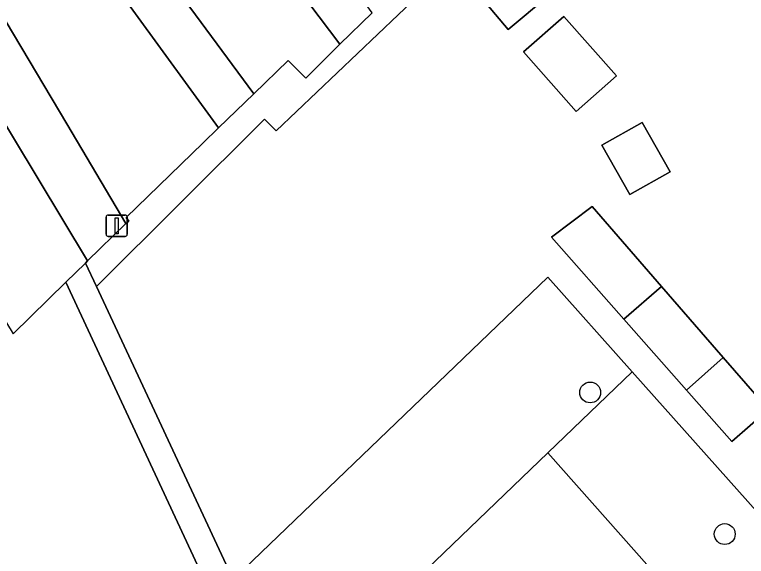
# Model space of a CAD drawing. Extents: x 161771 to 163125, y 382475 to 383179.
# Drawn here: x 162131 to 162165.3, y 382844.84 to 382870.23 of the extents above; entities that cross this region are included whole.
import ezdxf

# ---------------------------------------------------------------- set-up
doc = ezdxf.new("R2010")
doc.units = 0
for name, color, linetype in [('IMGEO_Boom', 7, 'Continuous'), ('IMGEO_Erf', 7, 'Continuous'), ('IMGEO_Groenvoorziening', 7, 'Continuous'), ('IMGEO_Lichtmast', 7, 'Continuous'), ('IMGEO_Pand', 7, 'Continuous'), ('IMGEO_Rijbaan_lokaal_open', 7, 'Continuous'), ('IMGEO_Voetpad_open', 7, 'Continuous')]:
    doc.layers.add(name, color=color, linetype=linetype)

msp = doc.modelspace()

# ---------------------------------------------------------------- linework, layer by layer
at = {"layer": 'IMGEO_Boom'}
for centre in [(162157.98, 382852.522), (162164.288, 382845.883)]:
    msp.add_circle(centre, 0.489, dxfattribs=at)
at = {"layer": 'IMGEO_Erf'}
for points in [[(162166.34, 382881.724), (162162.96, 382879.732), (162160.584, 382878.333), (162153.721, 382873.868), (162156.028, 382871.131), (162154.136, 382869.536), (162151.68, 382872.452), (162149.938, 382871.137), (162143.26, 382864.779), (162142.713, 382865.328), (162134.834, 382857.488), (162141.249, 382843.751), (162141.376, 382843.873), (162152.041, 382854.133), (162155.991, 382857.933), (162159.952, 382853.491), (162182.282, 382828.451)], [(162140.306, 382842.844), (162133.399, 382857.689), (162130.925, 382855.273)]]:
    msp.add_lwpolyline(points, dxfattribs=at)
for points in [[(162140.389, 382876.607), (162138.636, 382875.33), (162136.737, 382873.947), (162142.21, 382866.517), (162143.83, 382868.087), (162144.643, 382867.248), (162146.246, 382868.843)], [(162157.316, 382865.696), (162154.859, 382868.481), (162156.749, 382870.148), (162159.206, 382867.363)], [(162161.725, 382862.859), (162159.842, 382861.794), (162158.533, 382864.108), (162160.416, 382865.174)], [(162162.488, 382852.636), (162159.556, 382855.962), (162156.169, 382859.803), (162158.065, 382861.237), (162161.317, 382857.492), (162164.213, 382854.157), (162166.332, 382851.716), (162164.615, 382850.225)]]:
    msp.add_lwpolyline(points, close=True, dxfattribs=at)
at = {"layer": 'IMGEO_Groenvoorziening'}
for points in [[(162155.99, 382849.684), (162159.952, 382853.491), (162155.991, 382857.933), (162152.041, 382854.133), (162141.376, 382843.873), (162142.315, 382842.817), (162142.501, 382842.937), (162143.08, 382843.11), (162144.597, 382838.738)], [(162159.952, 382853.491), (162155.99, 382849.684), (162166.257, 382838.115), (162191.304, 382809.893), (162195.867, 382812.544), (162182.282, 382828.451)]]:
    msp.add_lwpolyline(points, close=True, dxfattribs=at)
for points in [[(162155.99, 382849.684), (162144.597, 382838.738)], [(162177.167, 382803.833), (162179.999, 382803.256), (162175.528, 382810.819), (162182.789, 382815.147), (162187.315, 382807.576), (162189.983, 382809.126), (162191.304, 382809.893), (162166.257, 382838.115), (162155.99, 382849.684)]]:
    msp.add_lwpolyline(points, dxfattribs=at)
at = {"layer": 'IMGEO_Lichtmast'}
for p, q in [((162135.287, 382859.939), (162135.287, 382860.739)), ((162135.287, 382860.739), (162135.287, 382859.939)), ((162135.387, 382860.839), (162136.177, 382860.839)), ((162136.177, 382860.839), (162135.387, 382860.839)), ((162136.277, 382860.739), (162136.277, 382859.939)), ((162136.277, 382859.939), (162136.277, 382860.739)), ((162136.177, 382859.839), (162135.387, 382859.839)), ((162135.387, 382859.839), (162136.177, 382859.839))]:
    msp.add_line(p, q, dxfattribs=at)
msp.add_lwpolyline([(162135.707, 382860.714), (162135.857, 382860.714), (162135.857, 382859.964), (162135.707, 382859.964), (162135.707, 382860.714)], dxfattribs=at)
for centre, start, end in [((162135.387, 382860.739), 90, 180), ((162135.387, 382860.739), 90, 180), ((162136.177, 382860.739), 0, 90), ((162136.177, 382860.739), 360, 90), ((162135.387, 382859.939), 180, 270), ((162135.387, 382859.939), 180, 270), ((162136.177, 382859.939), 270, 0), ((162136.177, 382859.939), 270, 0)]:
    msp.add_arc(centre, 0.1, start, end, dxfattribs=at)
at = {"layer": 'IMGEO_Pand'}
for points in [[(162147.764, 382870.316), (162137.303, 382884.676), (162133.731, 382882.064), (162138.636, 382875.33), (162140.389, 382876.607), (162146.246, 382868.843)], [(162130.04, 382879.365), (162140.562, 382864.919), (162142.21, 382866.517), (162136.737, 382873.947), (162138.636, 382875.33), (162133.731, 382882.064)], [(162130.04, 382879.365), (162126.551, 382876.814), (162130.61, 382869.902), (162133.448, 382865.115), (162136.214, 382860.438), (162136.359, 382860.545), (162136.231, 382860.721), (162139.822, 382864.202), (162140.562, 382864.919)], [(162153.721, 382873.868), (162153.571, 382874.046), (162151.68, 382872.452), (162154.136, 382869.536), (162156.028, 382871.131)], [(162156.749, 382870.148), (162154.859, 382868.481), (162157.316, 382865.696), (162159.206, 382867.363)], [(162161.725, 382862.859), (162160.416, 382865.174), (162158.533, 382864.108), (162159.842, 382861.794)], [(162159.556, 382855.962), (162161.317, 382857.492), (162158.065, 382861.237), (162156.169, 382859.803)], [(162161.317, 382857.492), (162159.556, 382855.962), (162162.488, 382852.636), (162164.213, 382854.157)], [(162164.213, 382854.157), (162162.488, 382852.636), (162164.615, 382850.225), (162166.332, 382851.716)]]:
    msp.add_lwpolyline(points, close=True, dxfattribs=at)
at = {"layer": 'IMGEO_Rijbaan_lokaal_open'}
msp.add_lwpolyline([(162134.32, 382858.588), (162134.422, 382858.688), (162125.198, 382874.011), (162121.439, 382870.892), (162130.925, 382855.273), (162133.399, 382857.689)], close=True, dxfattribs=at)
at = {"layer": 'IMGEO_Voetpad_open'}
for points in [[(162125.198, 382874.011), (162134.422, 382858.688), (162136.214, 382860.438), (162133.448, 382865.115), (162130.61, 382869.902)], [(162147.764, 382870.316), (162146.246, 382868.843), (162144.643, 382867.248), (162143.83, 382868.087), (162142.21, 382866.517), (162140.562, 382864.919), (162139.822, 382864.202), (162136.231, 382860.721), (162136.359, 382860.545), (162136.214, 382860.438), (162134.422, 382858.688), (162134.32, 382858.588), (162134.834, 382857.488), (162142.713, 382865.328), (162143.26, 382864.779), (162149.938, 382871.137)]]:
    msp.add_lwpolyline(points, dxfattribs=at)
msp.add_lwpolyline([(162134.834, 382857.488), (162134.32, 382858.588), (162133.399, 382857.689), (162140.306, 382842.844), (162141.249, 382843.751)], close=True, dxfattribs=at)

doc.saveas('drawing.dxf')
